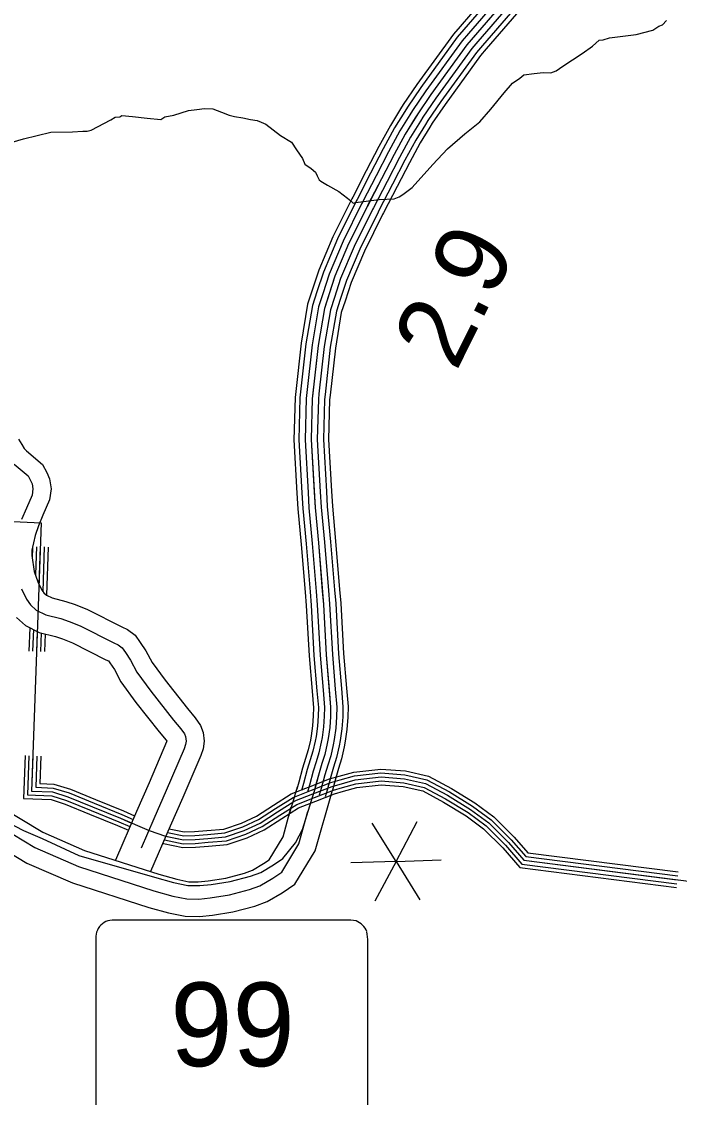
# Model space of a CAD drawing. Extents: x 1551132 to 1791609, y 378168 to 563823.
# Drawn here: x 1573629 to 1576949, y 450812 to 456263 of the extents above; entities that cross this region are included whole.
import ezdxf

# ---------------------------------------------------------------- set-up
doc = ezdxf.new("R2010")
doc.units = 0
for name, color, linetype in [('DESIGN - ROW - Slope Lines', 7, 'Continuous'), ('DESIGN - TRAFFIC CONTROL PERMANENT - Signalization', 7, 'Continuous'), ('DESIGN - TRANSPORTATION - Text', 7, 'Continuous'), ('SURVEY - CENTERLINE - Preliminary Text', 7, 'Continuous'), ('SURVEY - DRAINAGE - Natural Features', 7, 'Continuous'), ('SURVEY - PROPERTY - Owners', 7, 'Continuous')]:
    doc.layers.add(name, color=color, linetype=linetype)

msp = doc.modelspace()

# ---------------------------------------------------------------- linework, layer by layer
at = {"layer": 'DESIGN - ROW - Slope Lines'}
for p, q in [((1575265.464, 451727.396), (1574108.599, 451727.371)), ((1574003.391, 451626.167), (1574003.409, 450794.381)), ((1575376.277, 450795.77), (1575376.259, 451615.722))]:
    msp.add_line(p, q, dxfattribs=at)
for centre, radius, start, end in [((1574092.26, 451638.522), 89.766, 108.371169, 161.449486), ((1574099.224, 451567.281), 160.357, 86.648539, 102.700253), ((1575274.601, 451529.351), 198.249, 77.697222, 92.642711), ((1575286.731, 451637.884), 90.332, 20.262592, 70.527447), ((1574216.195, 451627.342), 212.779, 169.236142, 180.320811), ((1575122.719, 451620.058), 253.555, 359.016675, 11.167472)]:
    msp.add_arc(centre, radius, start, end, dxfattribs=at)
at = {"layer": 'DESIGN - TRAFFIC CONTROL PERMANENT - Signalization'}
for q in [(1575397.892, 452217.228), (1575625.858, 452225.2), (1575290.847, 452015.842), (1575411.718, 451822.42), (1575746.73, 452031.778), (1575639.685, 451830.392)]:
    msp.add_line((1575518.805, 452023.806), q, dxfattribs=at)
at = {"layer": 'DESIGN - TRANSPORTATION - Text'}
msp.add_lwpolyline([(1573481.113, 455626.349), (1573637.785, 455671.533), (1573776.257, 455705.042), (1573886.204, 455707.051), (1573938.219, 455710.109), (1573960.194, 455709.709), (1573980.277, 455715.351), (1574079.116, 455767.594), (1574101.341, 455781.195), (1574125.348, 455782.761), (1574135.44, 455788.587), (1574189.314, 455783.603), (1574263.12, 455776.261), (1574330.944, 455769.028), (1574351.168, 455782.67), (1574397.292, 455791.837), (1574471.624, 455814.504), (1574513.689, 455819.746), (1574551.747, 455825.054), (1574593.671, 455822.296), (1574637.336, 455805.487), (1574677.052, 455790.762), (1574702.918, 455784.287), (1574744.767, 455777.528), (1574784.575, 455768.795), (1574818.474, 455764.178), (1574838.307, 455755.811), (1574862.106, 455745.378), (1574935.046, 455688.018), (1574990.42, 455654.992), (1575015.727, 455616.508), (1575046.918, 455571.915), (1575058.418, 455543.689), (1575089.992, 455521.105), (1575111.65, 455502.696), (1575121.325, 455484.513), (1575130.966, 455464.32), (1575138.849, 455458.179), (1575172.465, 455437.553), (1575229.872, 455406.494), (1575273.23, 455371.685), (1575290.996, 455359.351), (1575302.779, 455347.134), (1575314.829, 455350.918), (1575432.984, 455364.785), (1575508.999, 455369.41), (1575535.148, 455378.935), (1575553.34, 455390.619), (1575599.922, 455425.795), (1575703.87, 455541.981), (1575779.193, 455620.667), (1575866.466, 455697.127), (1575941.472, 455757.804), (1575996.53, 455820.847), (1576063.928, 455903.674), (1576106.76, 455952.934), (1576143.176, 455978.285), (1576163.434, 455993.927), (1576215.516, 456000.985), (1576261.573, 456006.16), (1576299.531, 456005.469), (1576327.672, 456014.961), (1576360.055, 456038.395), (1576459.102, 456102.638), (1576509.718, 456139.739), (1576544.2, 456169.131), (1576564.216, 456170.773), (1576596.391, 456182.198), (1576730.554, 456197.774), (1576814.886, 456220.258), (1576845.202, 456239.717), (1576863.326, 456247.392), (1576883.684, 456269.034)], dxfattribs=at)
at = {"layer": 'SURVEY - CENTERLINE - Preliminary Text'}
for points in [[(1576166.159, 456618.16), (1576102.819, 456542.841), (1575841.708, 456238.924)], [(1576185.076, 456602.251), (1576121.644, 456526.832), (1575860.458, 456222.824)], [(1576208.8, 456582.292), (1576145.268, 456506.748), (1575883.966, 456202.615)], [(1576232.525, 456562.341), (1576168.884, 456486.673), (1575907.482, 456182.415)], [(1576256.249, 456542.391), (1576192.5, 456466.597), (1575930.998, 456162.214)], [(1576168.884, 456486.673), (1575876.491, 456146.339), (1575694.72, 455895.307), (1575628.03, 455797.654), (1575565.306, 455695.968), (1575508.574, 455592.232), (1575445.717, 455470.512), (1575372.711, 455328.834), (1575279.379, 455141.245), (1575210.214, 454977.508), (1575157.065, 454815.654), (1575125.724, 454627.599), (1575095.816, 454359.4), (1575090.341, 454153.12), (1575109.891, 453810.436), (1575126.607, 453632.031), (1575152.381, 453321.356), (1575166.564, 453066.85), (1575188.671, 452802.268), (1575187.805, 452755.758), (1575183.88, 452699.448), (1575176.03, 452644.455), (1575171.447, 452619.246), (1575158.972, 452564.12), (1575144.647, 452518.16), (1575130.306, 452470.192), (1575101.632, 452365.773)], [(1576279.973, 456522.432), (1576216.125, 456446.513), (1575954.506, 456142.005)], [(1576299.656, 456505.882), (1576235.716, 456429.855), (1575974.014, 456125.247)], [(1575841.733, 456238.941), (1575808.376, 456200.123), (1575623.788, 455945.2), (1575555.282, 455844.897), (1575541.499, 455822.538)], [(1575860.475, 456222.832), (1575827.792, 456184.79), (1575644.005, 455930.983), (1575576.014, 455831.43), (1575562.531, 455809.563)], [(1575883.991, 456202.632), (1575852.142, 456165.564), (1575669.362, 455913.141), (1575602.022, 455814.538), (1575588.922, 455793.296)], [(1575907.499, 456182.423), (1575876.491, 456146.339), (1575694.72, 455895.307), (1575628.03, 455797.654), (1575615.305, 455777.021)], [(1575931.006, 456162.214), (1575900.84, 456127.113), (1575720.078, 455877.473), (1575654.038, 455780.771), (1575641.688, 455760.745)], [(1575954.522, 456142.014), (1575925.19, 456107.888), (1575745.435, 455859.631), (1575680.045, 455763.879), (1575668.079, 455744.478)], [(1575974.022, 456125.255), (1575945.398, 456091.937), (1575766.468, 455844.839), (1575701.62, 455749.87), (1575689.962, 455730.978)], [(1575541.515, 455822.563), (1575490.316, 455739.57), (1575432.001, 455632.942), (1575368.652, 455510.272), (1575300.137, 455377.318)], [(1575562.548, 455809.588), (1575511.691, 455727.144), (1575453.825, 455621.333), (1575390.619, 455498.938), (1575322.112, 455365.993)], [(1575588.931, 455793.313), (1575538.499, 455711.552), (1575481.2, 455606.783), (1575418.168, 455484.73), (1575349.661, 455351.793)], [(1575615.313, 455777.037), (1575565.306, 455695.968), (1575508.574, 455592.232), (1575445.717, 455470.512), (1575377.219, 455337.592)], [(1575641.696, 455760.762), (1575592.114, 455680.385), (1575535.949, 455577.682), (1575473.267, 455456.295), (1575404.776, 455323.392)], [(1575668.079, 455744.486), (1575618.922, 455664.793), (1575563.323, 455563.132), (1575500.816, 455442.087), (1575432.326, 455309.192)], [(1575689.97, 455730.986), (1575641.163, 455651.867), (1575586.031, 455551.056), (1575523.674, 455430.295), (1575455.192, 455297.408)], [(1575300.146, 455377.318), (1575295.346, 455368.01), (1575200.548, 455177.471), (1575128.941, 455007.959), (1575095.733, 454906.823)], [(1575322.112, 455365.993), (1575317.395, 455356.843), (1575223.014, 455167.146), (1575152.107, 454999.283), (1575119.216, 454899.114)], [(1575349.669, 455351.801), (1575345.053, 455342.842), (1575251.197, 455154.196), (1575181.165, 454988.391), (1575148.674, 454889.447)], [(1575377.227, 455337.601), (1575372.711, 455328.834), (1575279.379, 455141.245), (1575210.214, 454977.508), (1575178.123, 454879.772)], [(1575404.785, 455323.4), (1575400.368, 455314.825), (1575307.562, 455128.295), (1575239.263, 454966.624), (1575207.572, 454870.097)], [(1575432.342, 455309.208), (1575428.026, 455300.825), (1575335.745, 455115.345), (1575268.321, 454955.732), (1575237.03, 454860.43)], [(1575455.2, 455297.425), (1575450.967, 455289.208), (1575359.119, 455104.603), (1575292.42, 454946.707), (1575261.463, 454852.405)], [(1575095.733, 454906.839), (1575072.617, 454836.429), (1575039.801, 454639.541), (1575012.735, 454396.834)], [(1575119.216, 454899.131), (1575096.683, 454830.504), (1575064.292, 454636.14), (1575037.301, 454394.101)], [(1575148.674, 454889.464), (1575126.874, 454823.079), (1575095.008, 454631.865), (1575068.109, 454390.659)], [(1575178.123, 454879.789), (1575157.065, 454815.654), (1575125.724, 454627.599), (1575098.916, 454387.226)], [(1575207.572, 454870.113), (1575187.256, 454808.228), (1575156.44, 454623.332), (1575129.724, 454383.792)], [(1575237.03, 454860.446), (1575217.447, 454800.803), (1575187.156, 454619.057), (1575160.532, 454380.351)], [(1575261.463, 454852.421), (1575242.488, 454794.636), (1575212.639, 454615.515), (1575186.089, 454377.5)], [(1575012.743, 454396.868), (1575009.227, 454365.375), (1575003.56, 454151.794), (1575018.901, 453882.962)], [(1575037.309, 454394.117), (1575033.91, 454363.667), (1575028.293, 454152.178), (1575043.576, 453884.371)], [(1575068.117, 454390.684), (1575064.859, 454361.533), (1575059.317, 454152.645), (1575074.525, 453886.138)], [(1575098.925, 454387.242), (1575095.816, 454359.4), (1575090.341, 454153.12), (1575105.474, 453887.904)], [(1575129.732, 454383.801), (1575126.774, 454357.267), (1575121.366, 454153.595), (1575136.423, 453889.671)], [(1575160.54, 454380.367), (1575157.723, 454355.133), (1575152.39, 454154.061), (1575167.373, 453891.438)], [(1575186.098, 454377.509), (1575183.398, 454353.358), (1575178.123, 454154.453), (1575193.047, 453892.904)], [(1575018.901, 453882.987), (1575023.409, 453803.919), (1575040.226, 453624.397), (1575060.3, 453382.483)], [(1575043.576, 453884.396), (1575048.059, 453805.777), (1575064.85, 453626.572), (1575084.924, 453384.524)], [(1575074.525, 453886.154), (1575078.975, 453808.111), (1575095.724, 453629.306), (1575115.824, 453387.083)], [(1575105.474, 453887.921), (1575109.891, 453810.436), (1575126.607, 453632.031), (1575146.715, 453389.65)], [(1575136.423, 453889.688), (1575140.807, 453812.761), (1575157.489, 453634.756), (1575177.605, 453392.216)], [(1575167.373, 453891.446), (1575171.723, 453815.094), (1575188.364, 453637.489), (1575208.505, 453394.775)], [(1575193.047, 453892.913), (1575197.372, 453817.028), (1575213.98, 453639.748), (1575234.129, 453396.9)], [(1575060.3, 453382.499), (1575065.866, 453315.356), (1575080.049, 453060.824), (1575094.849, 452883.678)], [(1575084.924, 453384.541), (1575090.524, 453317.064), (1575104.707, 453062.541), (1575119.482, 452885.736)], [(1575115.824, 453387.1), (1575121.457, 453319.214), (1575135.64, 453064.7), (1575150.372, 452888.312)], [(1575146.715, 453389.666), (1575152.381, 453321.356), (1575166.564, 453066.85), (1575181.263, 452890.895)], [(1575177.605, 453392.233), (1575183.305, 453323.498), (1575197.488, 453069), (1575212.154, 452893.478)], [(1575208.505, 453394.791), (1575214.238, 453325.648), (1575228.421, 453071.158), (1575243.045, 452896.054)], [(1575234.129, 453396.917), (1575239.896, 453327.423), (1575254.078, 453072.941), (1575268.67, 452898.195)], [(1575094.849, 452883.686), (1575101.89, 452799.459), (1575101.149, 452759.583), (1575097.59, 452708.599), (1575090.415, 452658.347), (1575086.465, 452636.58), (1575075.157, 452586.629), (1575061.708, 452543.486), (1575046.95, 452494.101), (1575027.567, 452423.533)], [(1575119.482, 452885.745), (1575126.623, 452800.259), (1575125.848, 452758.492), (1575122.19, 452705.99), (1575114.823, 452654.389), (1575110.682, 452631.638), (1575099.048, 452580.212), (1575085.349, 452536.269), (1575070.707, 452487.284), (1575051.408, 452416.991)], [(1575150.372, 452888.328), (1575157.647, 452801.259), (1575156.822, 452757.125), (1575153.031, 452702.723), (1575145.422, 452649.422), (1575141.064, 452625.446), (1575129.006, 452572.17), (1575114.998, 452527.21), (1575100.507, 452478.734), (1575081.299, 452408.782)], [(1575181.263, 452890.912), (1575188.671, 452802.268), (1575187.805, 452755.758), (1575183.88, 452699.448), (1575176.03, 452644.455), (1575171.447, 452619.246), (1575158.972, 452564.12), (1575144.647, 452518.16), (1575130.306, 452470.192), (1575111.19, 452400.574)], [(1575212.154, 452893.495), (1575219.696, 452803.276), (1575218.787, 452754.391), (1575214.729, 452696.173), (1575206.638, 452639.488), (1575201.829, 452613.046), (1575188.938, 452556.07), (1575174.297, 452509.11), (1575160.105, 452461.65), (1575141.081, 452392.365)], [(1575243.045, 452896.079), (1575250.72, 452804.276), (1575249.762, 452753.025), (1575245.57, 452692.907), (1575237.237, 452634.522), (1575232.212, 452606.854), (1575218.896, 452548.028), (1575203.946, 452500.051), (1575189.905, 452453.1), (1575170.972, 452384.157)], [(1575268.67, 452898.22), (1575276.453, 452805.109), (1575275.461, 452751.891), (1575271.161, 452690.19), (1575262.628, 452630.405), (1575257.411, 452601.712), (1575243.753, 452541.353), (1575228.537, 452492.543), (1575214.629, 452446.008), (1575195.771, 452377.348)], [(1573056.921, 452581.202), (1573736.038, 452170.659), (1573946.5, 452079.515), (1574320.975, 451958.945), (1574412.081, 451933.361), (1574472.638, 451921.011), (1574519.745, 451920.586), (1574570.369, 451925.378), (1574659.583, 451939.953), (1574753.739, 451964.429), (1574794.039, 451979.246), (1574850.479, 452012.564), (1574878.603, 452031.531), (1574948.368, 452147.159), (1574990.226, 452299.346)], [(1573025.905, 452498.558), (1573638.449, 452180.442), (1573731.847, 452138.858), (1573918.326, 452053.589), (1574300.225, 451943.645), (1574395.931, 451916.769), (1574467.763, 451902.11), (1574527.72, 451901.577), (1574585.718, 451907.061), (1574681.783, 451922.761), (1574783.939, 451949.312), (1574835.613, 451968.312), (1574901.078, 452006.955), (1574947.227, 452038.089), (1575011.867, 452116.883), (1575029.191, 452153.526), (1575046.508, 452184.168), (1575105.107, 452375.356)], [(1573028.18, 452497.25), (1573696.198, 452093.415), (1573915.909, 451998.263), (1574295.958, 451875.901), (1574391.665, 451849.026), (1574463.496, 451834.367), (1574523.453, 451833.834), (1574581.452, 451839.317), (1574677.516, 451855.018), (1574779.672, 451881.568), (1574831.346, 451900.569), (1574896.811, 451939.212), (1574942.96, 451970.346), (1575028.8, 452112.616), (1575073.832, 452276.346)], [(1572982.806, 452422.181), (1573655.899, 452015.279), (1573884.968, 451916.069), (1574270.651, 451791.899), (1574371.015, 451763.715), (1574454.255, 451746.723), (1574527.203, 451746.081), (1574592.668, 451752.265), (1574695.657, 451769.099), (1574805.905, 451797.75), (1574869.078, 451820.984), (1574943.677, 451865.018), (1575008.058, 451908.453), (1575110.165, 452077.674), (1575195.963, 452377.54)], [(1574976.868, 452252.87), (1575022.2, 452400.774)], [(1575027.567, 452423.549), (1575018.009, 452388.732)], [(1575051.399, 452417.008), (1575041.841, 452382.19)], [(1575081.299, 452408.799), (1575071.741, 452373.981)], [(1575111.19, 452400.59), (1575101.632, 452365.773)], [(1575141.081, 452392.382), (1575131.523, 452357.564)], [(1575170.98, 452384.173), (1575161.422, 452349.356)]]:
    msp.add_lwpolyline(points, dxfattribs=at)
at = {"layer": 'SURVEY - DRAINAGE - Natural Features'}
for points in [[(1570467.083, 453888.218), (1573727.506, 453733.008), (1573679.223, 452379.047), (1573784.979, 452374.356), (1573862.286, 452350.363), (1573986.849, 452299.145), (1574127.229, 452241.511), (1574273.501, 452179.734), (1574354.699, 452151.642), (1574446.13, 452133.291), (1574504.204, 452134.3), (1574568.169, 452140.192), (1574658.267, 452147.9), (1574752.956, 452179.518), (1574833.829, 452217.494), (1574921.152, 452273.312), (1575008.467, 452329.139), (1575099.273, 452364.856), (1575196.121, 452402.424), (1575312.827, 452435.475), (1575443.049, 452450.175), (1575560.696, 452441.167), (1575667.943, 452416.416), (1575778.332, 452357.548), (1575894.396, 452286.53), (1575986.561, 452218.12), (1576085.95, 452119.5), (1576163.573, 452029.448), (1577444.018, 451866.678)], [(1570467.083, 453888.218), (1573727.506, 453733.008), (1573679.223, 452379.047), (1573784.979, 452374.356), (1573862.286, 452350.363), (1573986.849, 452299.145), (1574127.229, 452241.511), (1574273.501, 452179.734), (1574354.699, 452151.642), (1574446.13, 452133.291), (1574504.204, 452134.3), (1574568.169, 452140.192), (1574658.267, 452147.9), (1574752.956, 452179.518), (1574833.829, 452217.494), (1574921.152, 452273.312), (1575008.467, 452329.139), (1575099.273, 452364.856), (1575196.121, 452402.424), (1575312.827, 452435.475), (1575443.049, 452450.175), (1575560.696, 452441.167), (1575667.943, 452416.416), (1575778.332, 452357.548), (1575894.396, 452286.53), (1575986.561, 452218.12), (1576085.95, 452119.5), (1576163.573, 452029.448), (1577444.018, 451866.678)], [(1573684.216, 453613.246), (1573681.999, 453551.178)], [(1573703.207, 453612.571), (1573698.182, 453471.759)], [(1573723.19, 453611.855), (1573716.448, 453422.975)], [(1573743.173, 453611.138), (1573735.181, 453387.007)], [(1573763.164, 453610.429), (1573754.522, 453368.248)], [(1573669.591, 453203.294), (1573665.391, 453085.566)], [(1573688.282, 453194.244), (1573684.382, 453084.891)], [(1573707.89, 453183.093), (1573704.365, 453084.174)], [(1573727.681, 453177.001), (1573724.348, 453083.457)], [(1573747.514, 453171.818), (1573744.339, 453082.749)], [(1573646.574, 452557.894), (1573638.874, 452341.796), (1573778.221, 452335.613), (1573849.061, 452313.629), (1573972.025, 452263.069), (1574112.238, 452205.51), (1574167.762, 452182.059)], [(1573665.565, 452557.21), (1573658.532, 452359.947), (1573781.513, 452354.488), (1573855.502, 452331.53), (1573979.25, 452280.645), (1574119.538, 452223.044), (1574175.52, 452199.401)], [(1573685.548, 452556.502), (1573679.223, 452379.047), (1573784.979, 452374.356), (1573862.286, 452350.363), (1573986.849, 452299.145), (1574127.229, 452241.511), (1574183.528, 452217.735)], [(1573705.531, 452555.794), (1573699.915, 452398.148), (1573788.446, 452394.223), (1573869.069, 452369.197), (1573994.449, 452317.646), (1574134.921, 452259.978), (1574191.578, 452236.044)], [(1573725.522, 452555.077), (1573720.606, 452417.248), (1573791.904, 452414.09), (1573875.844, 452388.039), (1574002.049, 452336.146), (1574142.604, 452278.437), (1574199.461, 452254.428)], [(1574372.915, 452188.784), (1574449.763, 452173.359), (1574502.021, 452174.267), (1574564.627, 452180.034), (1574650.117, 452187.351), (1574738.073, 452216.719), (1574814.48, 452252.595), (1574899.611, 452307.013), (1574990.201, 452364.939), (1575084.724, 452402.116), (1575183.413, 452440.4), (1575231.945, 452454.142)], [(1575231.945, 452454.142), (1575305.085, 452474.859), (1575442.324, 452490.351), (1575566.754, 452480.818), (1575682.093, 452454.201), (1575798.199, 452392.291), (1575916.796, 452319.714), (1576012.702, 452248.529), (1576115.233, 452146.801), (1576183.848, 452067.191), (1576943.655, 451970.605)], [(1575237.395, 452434.9), (1575308.952, 452455.167), (1575442.69, 452470.259), (1575563.721, 452460.992), (1575675.018, 452435.308), (1575788.265, 452374.915), (1575905.596, 452303.122), (1575999.627, 452233.328), (1576100.591, 452133.151), (1576173.706, 452048.324), (1576941.138, 451950.763)], [(1575242.845, 452415.658), (1575312.827, 452435.475), (1575443.049, 452450.175), (1575560.696, 452441.167), (1575667.943, 452416.416), (1575778.332, 452357.548), (1575894.396, 452286.53), (1575986.561, 452218.12), (1576085.95, 452119.5), (1576163.573, 452029.448), (1576938.613, 451930.921)], [(1574349.191, 452132.383), (1574349.441, 452132.3), (1574444.314, 452113.258), (1574505.295, 452114.316), (1574569.936, 452120.266), (1574662.342, 452128.175), (1574760.398, 452160.917), (1574843.504, 452199.943), (1574931.927, 452256.462), (1575017.6, 452311.238), (1575106.548, 452346.222), (1575202.479, 452383.44), (1575248.295, 452396.415)], [(1574356.207, 452151.342), (1574446.13, 452133.291), (1574504.204, 452134.3), (1574568.169, 452140.192), (1574658.267, 452147.9), (1574752.956, 452179.518), (1574833.829, 452217.494), (1574921.152, 452273.312), (1575008.467, 452329.139), (1575099.273, 452364.856), (1575196.121, 452402.424), (1575242.845, 452415.658)], [(1574365.24, 452169.926), (1574447.947, 452153.325), (1574503.112, 452154.284), (1574566.402, 452160.117), (1574654.192, 452167.626), (1574745.515, 452198.118), (1574824.155, 452235.044), (1574910.378, 452290.162), (1574999.334, 452347.039), (1575091.998, 452383.49), (1575189.763, 452421.408), (1575237.395, 452434.9)], [(1575248.295, 452396.415), (1575316.702, 452415.783), (1575443.407, 452430.091), (1575557.671, 452421.341), (1575660.868, 452397.524), (1575768.399, 452340.181), (1575883.197, 452269.938), (1575973.494, 452202.911), (1576071.309, 452105.85), (1576153.44, 452010.573), (1576936.088, 451911.079)], [(1575253.47, 452378.132), (1575320.376, 452397.082), (1575443.757, 452411.008), (1575554.788, 452402.507), (1575654.144, 452379.574), (1575758.966, 452323.681), (1575872.555, 452254.171), (1575961.078, 452188.469), (1576057.401, 452092.883), (1576143.807, 451992.647), (1576933.697, 451892.228)], [(1574340.933, 452115.133), (1574344.441, 452113.924), (1574442.589, 452094.224), (1574506.337, 452095.332), (1574571.619, 452101.341), (1574666.217, 452109.441), (1574767.473, 452143.25), (1574852.696, 452183.268), (1574942.16, 452240.453), (1575026.275, 452294.238), (1575113.465, 452328.53), (1575208.512, 452365.398), (1575253.47, 452378.132)]]:
    msp.add_lwpolyline(points, dxfattribs=at)
at = {"layer": 'SURVEY - PROPERTY - Owners'}
for points in [[(1573613.809, 454156.152), (1573629.884, 454128.251), (1573642.075, 454107.517), (1573653.3, 454095.784), (1573734.24, 454027.715), (1573756.023, 453986.906), (1573769.897, 453954.93), (1573777.764, 453905.462), (1573769.764, 453848.519), (1573736.506, 453771.817), (1573713.632, 453717.757), (1573697.432, 453668.714), (1573688.441, 453632.263), (1573681.166, 453595.387), (1573680.099, 453567.337), (1573692.607, 453488.126), (1573711.515, 453434.65), (1573731.656, 453393.449), (1573741.148, 453379.89), (1573754.272, 453368.298), (1573782.497, 453353.856), (1573851.995, 453336.714), (1573899.935, 453320.239), (1573961.284, 453295.471), (1574134.588, 453208.819), (1574163.962, 453195.127), (1574202.628, 453166.06), (1574227.728, 453129.534), (1574256.46, 453086.708), (1574287.018, 453028.14), (1574353.158, 452938.237), (1574465.897, 452794.984), (1574505.412, 452749.049), (1574531.495, 452710.632), (1574545.77, 452675.431), (1574549.953, 452630.329), (1574545.37, 452591.987), (1574532.795, 452558.319), (1574441.947, 452346.139), (1574378.732, 452202.485), (1574279.367, 451972.42)], [(1573591.151, 454029.524), (1573662.466, 453969.555), (1573674.274, 453947.438), (1573682.116, 453929.354), (1573686.049, 453904.629), (1573681.649, 453873.32), (1573653.125, 453807.535), (1573628.659, 453749.716)], [(1573627.734, 453399.491), (1573653.283, 453347.231), (1573673.032, 453319.03), (1573702.79, 453292.746), (1573750.556, 453268.304), (1573826.345, 453249.612), (1573868.194, 453235.228), (1573923.968, 453212.711), (1574095.139, 453127.125), (1574117.039, 453116.917), (1574136.271, 453102.458), (1574152.688, 453078.574), (1574178.354, 453040.315), (1574209.828, 452979.997), (1574280.968, 452883.294), (1574395.84, 452737.324), (1574433.281, 452693.806), (1574451.055, 452667.63), (1574456.689, 452653.738), (1574458.747, 452631.538), (1574456.597, 452613.546), (1574448.572, 452592.062), (1574358.741, 452382.264), (1574295.584, 452238.736), (1574231.71, 452090.857)], [(1573602.226, 453255.77), (1573649.266, 453214.211), (1573717.348, 453179.377), (1573799.679, 453159.068), (1573835.203, 453146.859), (1573885.177, 453126.684), (1574054.132, 453042.207), (1574067.573, 453035.94), (1574074.681, 453025.598), (1574097.164, 452992.089), (1574129.588, 452929.954), (1574205.928, 452826.184), (1574323.017, 452677.389), (1574358.299, 452636.379), (1574362.282, 452630.513), (1574361.024, 452627.138), (1574272.251, 452419.815), (1574209.152, 452276.42), (1574102.646, 452029.847)]]:
    msp.add_lwpolyline(points, dxfattribs=at)

# ---------------------------------------------------------------- texts
at = {"layer": 'DESIGN - ROW - Slope Lines'}
msp.add_text('99', height=422.4055, rotation=0.00125, dxfattribs=at).set_placement((1574379.352, 450990.142))
at = {"layer": 'DESIGN - TRAFFIC CONTROL PERMANENT - Signalization'}
msp.add_text('2.9', height=370.0062, rotation=63.547903, dxfattribs=at).set_placement((1575821.808, 454492.278))

doc.saveas('drawing.dxf')
